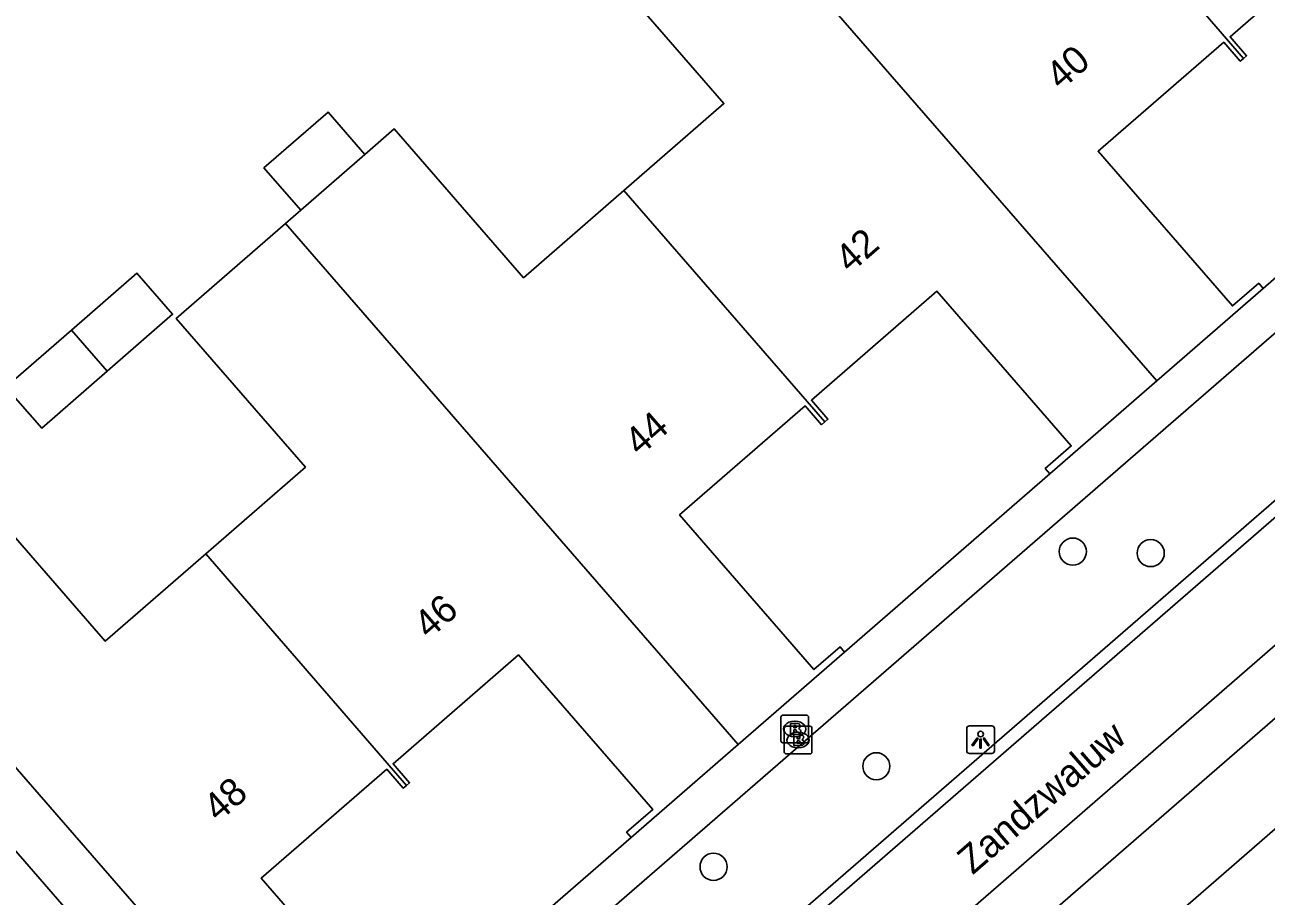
# Model space of a CAD drawing. Extents: x 155888 to 156864, y 383882 to 384671.
# Drawn here: x 156182.75 to 156227.53, y 384212.22 to 384243.65 of the extents above; entities that cross this region are included whole.
import ezdxf

# ---------------------------------------------------------------- set-up
doc = ezdxf.new("R2010")
doc.units = 0
for name, color, linetype in [('IMGEO_Boom', 7, 'Continuous'), ('IMGEO_Brandkraan', 7, 'Continuous'), ('IMGEO_Lichtpunt', 7, 'Continuous'), ('IMGEO_Openbare_ruimte_label', 7, 'Continuous'), ('IMGEO_Pand', 7, 'Continuous'), ('IMGEO_Pand_nummerreeks', 7, 'Continuous'), ('IMGEO_Rijbaan_lokaal_gesloten', 7, 'Continuous'), ('IMGEO_Rijbaan_lokaal_open', 7, 'Continuous'), ('IMGEO_Voetpad_open', 7, 'Continuous')]:
    doc.layers.add(name, color=color, linetype=linetype)

msp = doc.modelspace()

# ---------------------------------------------------------------- linework, layer by layer
at = {"layer": 'IMGEO_Boom'}
for centre in [(156220.555, 384224.651), (156223.366, 384224.597), (156213.467, 384216.908), (156207.596, 384213.281)]:
    msp.add_circle(centre, 0.489, dxfattribs=at)
at = {"layer": 'IMGEO_Brandkraan'}
for p, q in [((156210.022, 384217.828), (156210.022, 384218.68)), ((156210.097, 384218.754), (156210.949, 384218.754)), ((156210.51, 384218.534), (156210.535, 384218.534)), ((156211.023, 384218.68), (156211.023, 384217.828)), ((156210.144, 384217.427), (156210.144, 384218.279)), ((156210.219, 384218.353), (156211.071, 384218.353)), ((156210.632, 384218.133), (156210.657, 384218.133)), ((156211.145, 384218.279), (156211.145, 384217.427)), ((156210.949, 384217.754), (156210.097, 384217.754)), ((156210.533, 384217.974), (156210.508, 384217.974)), ((156211.071, 384217.353), (156210.219, 384217.353)), ((156210.655, 384217.573), (156210.63, 384217.573))]:
    msp.add_line(p, q, dxfattribs=at)
for points in [[(156210.022, 384217.828), (156210.022, 384218.68)], [(156210.097, 384218.754), (156210.949, 384218.754)], [(156211.023, 384218.68), (156211.023, 384217.828)], [(156210.144, 384217.427), (156210.144, 384218.279)], [(156210.219, 384218.353), (156211.071, 384218.353)], [(156210.37, 384218.454), (156210.37, 384218.054), (156210.583, 384218.054)], [(156210.601, 384218.454), (156210.37, 384218.454)], [(156210.549, 384218.373), (156210.495, 384218.373), (156210.495, 384218.297)], [(156210.495, 384218.297), (156210.548, 384218.297)], [(156210.557, 384218.221), (156210.495, 384218.221), (156210.495, 384218.14)], [(156210.495, 384218.14), (156210.557, 384218.14)], [(156211.145, 384218.279), (156211.145, 384217.427)], [(156210.949, 384217.754), (156210.097, 384217.754)], [(156210.492, 384218.053), (156210.492, 384217.653), (156210.705, 384217.653)], [(156210.723, 384218.053), (156210.492, 384218.053)], [(156210.671, 384217.972), (156210.617, 384217.972), (156210.617, 384217.896)], [(156210.617, 384217.896), (156210.67, 384217.896)], [(156210.679, 384217.82), (156210.617, 384217.82), (156210.617, 384217.739)], [(156210.617, 384217.739), (156210.679, 384217.739)], [(156211.071, 384217.353), (156210.219, 384217.353)]]:
    msp.add_lwpolyline(points, dxfattribs=at)
for centre, radius, start, end in [((156210.099, 384218.678), 0.0765, 91.552, 178.448), ((156210.099, 384218.678), 0.0765, 91.552, 178.448), ((156210.947, 384218.678), 0.0765, 1.552, 88.448), ((156210.947, 384218.678), 0.0765, 1.552, 88.448), ((156210.221, 384218.277), 0.0765, 91.552, 178.448), ((156210.221, 384218.277), 0.0765, 91.552, 178.448), ((156210.55, 384218.335), 0.0379, 267.8285, 90.9355), ((156210.558, 384218.18), 0.0404, 269.8759, 90.5077), ((156210.605, 384218.309), 0.145, 59.4692, 91.5367), ((156210.63, 384218.356), 0.0922, 285.5137, 58.1501), ((156210.635, 384218.164), 0.105, 301.3115, 78.989), ((156211.069, 384218.277), 0.0765, 1.552, 88.448), ((156211.069, 384218.277), 0.0765, 1.552, 88.448), ((156210.099, 384217.83), 0.0765, 181.552, 268.448), ((156210.099, 384217.83), 0.0765, 181.552, 268.448), ((156210.589, 384218.305), 0.251, 268.6676, 293.5347), ((156210.672, 384217.934), 0.0379, 267.8285, 90.9355), ((156210.68, 384217.779), 0.0404, 269.8759, 90.5077), ((156210.711, 384217.904), 0.251, 268.6676, 293.5347), ((156210.727, 384217.908), 0.145, 59.4692, 91.5367), ((156210.752, 384217.955), 0.0922, 285.5137, 58.1501), ((156210.757, 384217.763), 0.105, 301.3115, 78.989), ((156210.947, 384217.83), 0.0765, 271.552, 358.448), ((156210.947, 384217.83), 0.0765, 271.552, 358.448), ((156210.221, 384217.429), 0.0765, 181.552, 268.448), ((156210.221, 384217.429), 0.0765, 181.552, 268.448), ((156211.069, 384217.429), 0.0765, 271.552, 358.448), ((156211.069, 384217.429), 0.0765, 271.552, 358.448)]:
    msp.add_arc(centre, radius, start, end, dxfattribs=at)
for centre, major_axis, ratio, start_param, end_param in [((156210.509, 384218.254), (-0.387, 0.002), 0.722429, 4.712389, 7.853982), ((156210.534, 384218.254), (-0.39, 0.002), 0.717154, 1.570796, 4.712389), ((156210.631, 384217.853), (-0.387, 0.002), 0.722429, 4.712389, 7.853982), ((156210.656, 384217.853), (-0.39, 0.002), 0.717154, 1.570796, 4.712389)]:
    msp.add_ellipse(centre, major_axis=major_axis, ratio=ratio, start_param=start_param, end_param=end_param, dxfattribs=at)
at = {"layer": 'IMGEO_Lichtpunt'}
for p, q in [((156216.73, 384218.271), (156216.73, 384217.464)), ((156216.73, 384218.271), (156216.73, 384217.464)), ((156217.632, 384218.366), (156216.824, 384218.366)), ((156217.632, 384218.366), (156216.824, 384218.366)), ((156217.726, 384217.464), (156217.726, 384218.271)), ((156217.726, 384217.464), (156217.726, 384218.271)), ((156216.824, 384217.37), (156217.632, 384217.37)), ((156216.824, 384217.37), (156217.632, 384217.37))]:
    msp.add_line(p, q, dxfattribs=at)
for points in [[(156217.104, 384217.935), (156217.143, 384217.907), (156216.955, 384217.645), (156216.917, 384217.672), (156217.104, 384217.935)], [(156217.206, 384217.887), (156217.253, 384217.887), (156217.253, 384217.565), (156217.206, 384217.565), (156217.206, 384217.887)], [(156217.316, 384217.907), (156217.354, 384217.934), (156217.541, 384217.672), (156217.502, 384217.644), (156217.316, 384217.907)]]:
    msp.add_lwpolyline(points, dxfattribs=at)
msp.add_circle((156217.229, 384218.069), 0.0994, dxfattribs=at)
for centre, start, end in [((156216.824, 384218.271), 90, 180), ((156216.824, 384218.271), 90, 180), ((156217.632, 384218.271), 0, 90), ((156217.632, 384218.271), 0, 90), ((156216.824, 384217.464), 180, 270), ((156216.824, 384217.464), 180, 270), ((156217.632, 384217.464), 270, 0), ((156217.632, 384217.464), 270, 360)]:
    msp.add_arc(centre, 0.0946, start, end, dxfattribs=at)
at = {"layer": 'IMGEO_Pand'}
for points in [[(156226.713, 384242.443), (156220.187, 384250), (156219.485, 384250.813)], [(156204.364, 384237.678), (156207.972, 384240.812), (156203.309, 384246.179), (156207.24, 384249.593)], [(156207.24, 384249.593), (156223.587, 384230.812)], [(156226.713, 384242.443), (156226.823, 384242.539), (156226.226, 384243.223), (156230.755, 384247.157), (156235.602, 384241.577), (156234.659, 384240.759), (156234.822, 384240.57)], [(156227.423, 384234.143), (156227.26, 384234.332), (156226.315, 384233.511), (156221.469, 384239.091), (156225.999, 384243.026), (156226.594, 384242.34), (156226.713, 384242.443)], [(156192.703, 384236.966), (156191.377, 384238.493), (156193.693, 384240.505), (156195.019, 384238.978)], [(156204.364, 384237.678), (156200.74, 384234.53), (156196.077, 384239.897), (156195.019, 384238.978)], [(156195.019, 384238.978), (156192.703, 384236.966)], [(156211.615, 384229.33), (156204.364, 384237.678)], [(156192.703, 384236.966), (156192.153, 384236.489)], [(156189.279, 384224.575), (156192.873, 384227.697), (156188.21, 384233.064), (156192.153, 384236.489)], [(156192.153, 384236.489), (156208.488, 384217.696)], [(156184.432, 384232.641), (156186.793, 384234.694), (156188.082, 384233.212), (156185.72, 384231.159)], [(156211.615, 384229.33), (156211.723, 384229.424), (156211.126, 384230.108), (156215.655, 384234.042), (156220.501, 384228.462), (156219.559, 384227.644), (156219.722, 384227.455)], [(156227.423, 384234.143), (156223.587, 384230.812)], [(156185.72, 384231.159), (156183.359, 384229.105), (156182.07, 384230.588), (156184.432, 384232.641)], [(156185.72, 384231.159), (156184.432, 384232.641)], [(156223.587, 384230.812), (156219.722, 384227.455)], [(156212.323, 384221.028), (156212.16, 384221.217), (156211.215, 384220.396), (156206.369, 384225.976), (156210.899, 384229.911), (156211.494, 384229.225), (156211.615, 384229.33)], [(156189.279, 384224.575), (156185.648, 384221.421), (156180.985, 384226.788), (156179.431, 384225.439)], [(156196.523, 384216.22), (156189.279, 384224.575)], [(156193.222, 384204.436), (156176.885, 384223.227)], [(156196.523, 384216.22), (156196.631, 384216.314), (156196.034, 384216.998), (156200.556, 384220.926), (156205.402, 384215.346), (156204.46, 384214.528), (156204.623, 384214.339)], [(156212.323, 384221.028), (156208.488, 384217.696)], [(156208.488, 384217.696), (156204.623, 384214.339)], [(156197.232, 384207.919), (156197.069, 384208.108), (156196.125, 384207.288), (156191.278, 384212.867), (156195.807, 384216.801), (156196.402, 384216.115), (156196.523, 384216.22)], [(156234.738, 384211.877), (156232.451, 384209.892), (156228.125, 384214.877), (156223.613, 384210.955)]]:
    msp.add_lwpolyline(points, dxfattribs=at)
at = {"layer": 'IMGEO_Rijbaan_lokaal_gesloten'}
for points in [[(156291.303, 384281.083), (156255.539, 384250), (156246.06, 384241.762), (156243.102, 384239.116), (156204.848, 384205.921), (156197.157, 384199.948), (156195.594, 384198.757), (156195.167, 384198.429)], [(156289.497, 384274.681), (156289.299, 384274.644), (156289.1, 384274.566), (156260.888, 384250), (156246.061, 384237.089), (156208.721, 384204.654)]]:
    msp.add_lwpolyline(points, dxfattribs=at)
at = {"layer": 'IMGEO_Rijbaan_lokaal_open'}
msp.add_lwpolyline([(156242.8, 384239.463), (156204.556, 384206.277), (156196.854, 384200.295)], dxfattribs=at)
at = {"layer": 'IMGEO_Voetpad_open'}
for points in [[(156191.739, 384203.118), (156151.054, 384250), (156149.771, 384251.478)], [(156196.854, 384200.295), (156194.203, 384203.337), (156239.812, 384242.902)], [(156234.822, 384240.57), (156227.423, 384234.143)], [(156201.062, 384195.394), (156242.149, 384231.047)], [(156219.722, 384227.455), (156212.323, 384221.028)], [(156204.623, 384214.339), (156197.232, 384207.919)]]:
    msp.add_lwpolyline(points, dxfattribs=at)

# ---------------------------------------------------------------- texts
at = {"layer": 'IMGEO_Openbare_ruimte_label'}
msp.add_text('Zandzwaluw', height=1, rotation=41.0241, dxfattribs=at).set_placement((156216.942, 384212.97))
at = {"layer": 'IMGEO_Pand_nummerreeks'}
for s, p in [('40', (156220.128, 384241.265)), ('42', (156212.525, 384234.661)), ('44', (156204.93, 384228.063)), ('46', (156197.33, 384221.463)), ('48', (156189.735, 384214.865))]:
    msp.add_text(s, height=1, rotation=40.9779, dxfattribs=at).set_placement(p)

doc.saveas('drawing.dxf')
